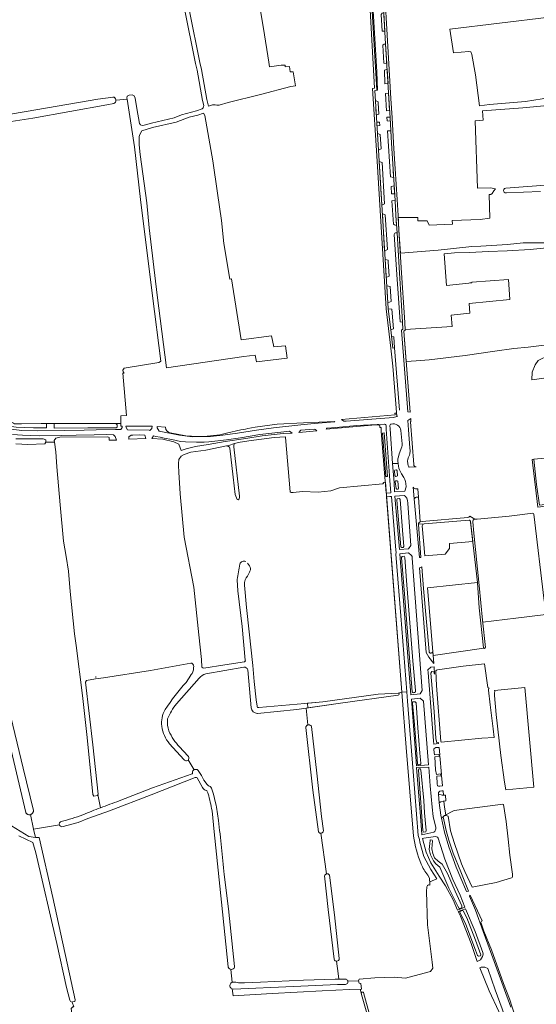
# Model space of a CAD drawing. Header units: metres. Extents: x 209813 to 223847, y 571801 to 587119.
# Tile 441 of 656: x 212863 to 213210, y 582466 to 583129. Entities that reach past the tile are written whole.
import ezdxf

# ---------------------------------------------------------------- set-up
doc = ezdxf.new("R2010")
doc.units = ezdxf.units.M
for name, color, linetype, lineweight in [('B-RO-GK-BESCHOEIING-G', 8, 'GK-BESCHOEIING', 0), ('B-RO-GR-BEPLANTING_CULTUUR_BOSPLANTSOEN-GV', 8, 'Continuous', 0), ('B-RO-GR-BEPLANTING_CULTUUR_HEESTERS-GV', 8, 'Continuous', 0), ('B-RO-GR-BOUWLAND-GV', 8, 'Continuous', 0), ('B-RO-GR-GRAS-GV', 8, 'Continuous', 0), ('B-RO-GR-GROENVOORZIENING-GV', 8, 'Continuous', 0), ('B-RO-OG-TERREIN_CULTUURSCHEIDING-GV', 8, 'Continuous', 0), ('B-RO-OG-WATER_GREPPEL-GV', 8, 'Continuous', 0), ('B-RO-OG-WEG-GV', 8, 'Continuous', 0), ('B-RO-VH-VERHARDING_OPEN-GV', 8, 'Continuous', 0), ('B-RO-VH-VERHARDING_PUIN-GV', 8, 'Continuous', 0), ('B-RO-VH-VERHARDING_TEGEL-GV', 8, 'Continuous', 0)]:
    doc.layers.add(name, color=color, linetype=linetype, lineweight=lineweight)
doc.linetypes.add('GK-BESCHOEIING', pattern='A,30,-5,[1,NLCS.shx,S=1,R=0,X=0,Y=0],-5', length=40)

msp = doc.modelspace()

# ---------------------------------------------------------------- linework, layer by layer
at = {"layer": 'B-RO-GK-BESCHOEIING-G', "flags": 128}
for points in [[(212880.82, 582855.056), (212880.798, 582856.374)], [(212885.93, 582855.082), (212885.928, 582856.344)], [(212914.013, 582686.3), (212913.942, 582687.105)]]:
    msp.add_lwpolyline(points, dxfattribs=at)
at = {"layer": 'B-RO-GR-BEPLANTING_CULTUUR_BOSPLANTSOEN-GV', "flags": 128}
msp.add_lwpolyline([(213109.647, 582808.008), (213119.874, 582676.538), (213123.269, 582676.797), (213119.384, 582727.792), (213115.992, 582769.441), (213116.08, 582770.534), (213115.996, 582772.198), (213112.996, 582808.179), (213111.818, 582808.179)], close=True, dxfattribs=at)
for points in [[(213119.874, 582676.538), (213122.852, 582639.158), (213127.831, 582579.552)], [(213138.64, 582550.41), (213138.574, 582549.944), (213138.709, 582548.704), (213143.589, 582550.868), (213139.42, 582557.004), (213134.673, 582565.879), (213132.089, 582575.525), (213131.767, 582577.318), (213131.044, 582580.043), (213127.609, 582623.006), (213123.75, 582670.483), (213123.269, 582676.797)]]:
    msp.add_lwpolyline(points, dxfattribs=at)
at = {"layer": 'B-RO-GR-BEPLANTING_CULTUUR_BOSPLANTSOEN-GV'}
for points in [[(213127.831, 582579.552, 0.0558556), (213132.93, 582560.725)], [(213138.387, 582551.69, -0.1372264), (213138.64, 582550.41)]]:
    msp.add_lwpolyline(points, format="xyb", dxfattribs=at)
at = {"layer": 'B-RO-GR-BEPLANTING_CULTUUR_HEESTERS-GV', "flags": 128}
for points in [[(213107.834, 583133.875), (213106.76, 583133.69), (213106.007, 583132.782), (213106.689, 583121.54), (213108.558, 583121.695)], [(213107.939, 583100.023), (213109.861, 583099.711), (213109.067, 583113.127), (213108.057, 583112.746), (213107.229, 583112.262)], [(213108.215, 583095.256), (213108.512, 583086.156), (213110.654, 583086.295), (213110.084, 583095.936)], [(213108.888, 583079.533), (213109.576, 583068.066), (213111.757, 583068.119), (213111.039, 583079.767)], [(213104.106, 583073.347), (213104.067, 583073.996), (213102.205, 583074.813), (213102.786, 583065.217), (213104.569, 583065.656)], [(213103.085, 583060.294), (213103.231, 583057.884), (213105.048, 583057.999), (213104.896, 583060.408)], [(213112.041, 583063.763), (213109.847, 583063.621), (213109.987, 583061.335), (213112.2, 583060.923)], [(213105.429, 583051.95), (213103.552, 583052.589), (213104.226, 583041.467), (213106.03, 583042.418)], [(213114.402, 583023.037), (213114.038, 583028.728), (213113.395, 583039.273), (213112.988, 583046.221), (213112.535, 583054.581), (213110.407, 583054.467), (213112.304, 583023.456)], [(213106.618, 583033.09), (213104.691, 583033.846), (213106.487, 583004.517), (213108.263, 583005.416)], [(213113.007, 583011.96), (213115.111, 583012.168), (213114.761, 583017.488), (213112.701, 583016.968)], [(213113.294, 583007.431), (213114.291, 582991.7), (213114.958, 582991.173), (213115.642, 582990.88), (213116.445, 582990.723), (213115.997, 582997.488), (213115.404, 583007.676)], [(213106.851, 582998.577), (213108.395, 582973.373), (213110.292, 582974.596), (213108.703, 582998.021)], [(213116.575, 582957.823), (213118.934, 582925.967), (213120.471, 582925.544), (213119.739, 582936.965), (213118.15, 582962.438), (213116.751, 582985.908), (213116.267, 582985.908), (213115.701, 582985.785), (213115.25, 582985.502), (213114.746, 582984.717)], [(213110.862, 582966.192), (213110.78, 582967.395), (213108.74, 582967.736), (213109.483, 582955.613), (213111.517, 582956.541)], [(213112.768, 582939.647), (213112.013, 582949.766), (213109.824, 582950.046), (213110.525, 582938.562)], [(213113.162, 582934.326), (213110.771, 582934.694), (213112.479, 582920.412), (213114.254, 582921.22)], [(213114.548, 582915.794), (213112.959, 582916.258), (213113.913, 582908.184), (213115.127, 582908.287)]]:
    msp.add_lwpolyline(points, close=True, dxfattribs=at)
at = {"layer": 'B-RO-GR-BOUWLAND-GV', "flags": 128}
msp.add_lwpolyline([(213182.154, 582645.866), (213181.538, 582651.858), (213179.469, 582667.885), (213178.211, 582677.72), (213178.222, 582678.105), (213178.258, 582678.295), (213178.314, 582678.48), (213178.388, 582678.658), (213178.481, 582678.827), (213178.717, 582679.131), (213177.941, 582679.637), (213175.607, 582695.637), (213161.285, 582694.016), (213143.879, 582691.602), (213143.191, 582691.39), (213142.85, 582690.926), (213142.783, 582690.529), (213143.412, 582681.004), (213146.173, 582643.173), (213146.504, 582642.843), (213173.756, 582645.422)], close=True, dxfattribs=at)
at = {"layer": 'B-RO-GR-GRAS-GV', "flags": 128}
for points in [[(212977.03, 583135.142), (212983.981, 583100.471), (212985.038, 583095.852), (212988.767, 583075.532), (212989.783, 583071.207), (212992.53, 583072.039), (212994.184, 583072.107), (212995.402, 583071.803), (212996.996, 583071.852), (213003.113, 583073.596), (213024.905, 583078.878), (213045.224, 583084.261), (213048.355, 583084.822), (213046.701, 583094.314), (213044.716, 583094.149), (213044.423, 583097.8), (213041.381, 583097.641), (213041.355, 583098.677), (213038.615, 583098.741), (213030.859, 583097.588), (213030.436, 583100.843), (213026.865, 583123.331), (213023.9, 583140.788)], [(212935.003, 583075.864), (212934.896, 583076.561), (212935.082, 583077.902), (212936.366, 583078.563), (212938.427, 583078.81), (212939.813, 583078.022), (212940.459, 583076.394), (212941.477, 583069.585), (212943.359, 583059.339), (212944.036, 583058.596), (212945.219, 583058.137), (212946.594, 583058.272), (212951.468, 583059.548), (212966.665, 583063.297), (212971.651, 583065.255), (212981.776, 583067.962), (212985.534, 583069.366), (212986.16, 583069.899), (212986.53, 583070.719), (212986.612, 583071.585), (212985.829, 583074.918), (212982.099, 583095.246), (212981.048, 583099.841), (212973.448, 583137.747)], [(212818.784, 583059.398), (212820.556, 583059.658), (212867.123, 583067.464), (212915.277, 583075.798), (212925.54, 583077.222)], [(212926.062, 583072.906), (212921.288, 583071.928), (212871.546, 583063.065), (212821.608, 583055.3), (212830.71, 583004.076), (212839.177, 582961.467), (212839.886, 582959.339), (212846.41, 582923.629), (212852.829, 582889.353), (212857.126, 582870.977), (212857.161, 582870.434), (212855.275, 582870.141)], [(212930.871, 582862.481), (212934.517, 582862.775), (212932.209, 582891.387), (212933.061, 582891.387), (212932.353, 582892.19), (212932.162, 582893.288), (212932.991, 582894.579), (212956.418, 582898.433), (212957.591, 582899.137), (212957.751, 582899.372), (212952.159, 582943.424), (212944.113, 583008.186), (212939.934, 583043.739), (212935.003, 583075.864), (212927.542, 583075.039)], [(213189.919, 583015.902), (213216.401, 583017.792), (213238.46, 583019.733), (213239.1, 583020.373), (213239.194, 583021.304), (213236.741, 583033.135), (213235.604, 583035.372), (213234.693, 583037.616), (213233.183, 583047.959), (213232.745, 583053.258), (213230.153, 583064.099), (213229.073, 583072.05), (213228.595, 583073.006), (213228.398, 583073.165), (213226.063, 583073.461), (213222.568, 583072.454), (213218.074, 583071.557), (213201.403, 583070.041), (213174.275, 583067.893), (213174.623, 583061.775), (213169.252, 583061.196), (213170.916, 583015.899), (213179.356, 583016.015)], [(213179.356, 583016.015), (213180.811, 583015.949), (213182.928, 583015.42), (213181.935, 583014.163), (213180.679, 583012.245), (213179.868, 583011.713), (213178.761, 583011.634), (213179.306, 582995.576), (213172.617, 582994.776), (213153.956, 582994.204), (213154.037, 582991.533), (213138.477, 582991.056), (213136.92, 582993.816), (213130.68, 582993.816), (213130.68, 582996.151), (213117.488, 582996.151), (213118.039, 582987.844), (213118.97, 582972.221), (213144.354, 582974.102), (213167.129, 582976.665), (213173.238, 582976.854), (213191.01, 582977.955), (213201.729, 582979.036), (213208.028, 582978.978), (213224.854, 582979.109)], [(213213.35, 583013.576), (213190.429, 583012.767)], [(213217.489, 582975.704), (213206.27, 582974.51), (213190.813, 582973.729), (213178.165, 582973.253), (213165.752, 582972.56), (213155.341, 582972.243), (213148.5, 582971.736), (213149.934, 582950.393), (213165.174, 582951.822), (213165.651, 582952.06), (213167.104, 582952.133), (213167.074, 582952.592), (213191.748, 582954.277), (213192.647, 582940.959), (213165.336, 582938.301), (213165.766, 582931.798), (213153.268, 582930.263), (213153.761, 582922.807), (213122.207, 582920.719), (213122.228, 582920.356), (213121.332, 582919.584), (213122.923, 582899.145), (213129.6, 582899.587), (213138.262, 582900.185), (213162.592, 582903.233), (213182.617, 582906.191), (213195.426, 582907.82), (213205.067, 582908.806), (213219.429, 582910.683)], [(213319.649, 582815.992), (213308.704, 582872.923), (213299.682, 582917.861), (213299.686, 582918.312), (213299.422, 582920.734), (213299.522, 582921.462), (213299.786, 582921.991), (213300.282, 582922.322), (213300.972, 582922.544), (213300.665, 582923.858), (213256.509, 582912.969), (213235.095, 582908.108), (213228.936, 582906.83), (213229.473, 582904.417), (213216.521, 582902.064), (213214.338, 582901.204), (213211.674, 582899.783), (213209.708, 582896.865), (213207.723, 582891.944), (213207.497, 582886.706), (213230.478, 582890.05), (213237.621, 582836.022), (213213.809, 582833.799), (213208.872, 582833.303)], [(212856.672, 582858.567), (212858.437, 582857.598), (212859.272, 582857.285), (212863.974, 582857.137), (212877.11, 582857.327), (212885.927, 582857.435), (212899.692, 582857.468), (212909.875, 582857.384), (212919.87, 582857.35), (212927.488, 582857.389), (212930.871, 582857.389), (212930.871, 582862.481)], [(212915.343, 582607.623), (212914.991, 582606.793), (212912.556, 582606.454), (212912.032, 582607.471), (212908.215, 582645.936), (212905.07, 582674.149), (212900.736, 582707.887), (212899.488, 582715.871), (212896.573, 582744.241), (212895.464, 582757.933), (212894.028, 582767.819), (212892.079, 582778.121), (212889.992, 582802.679), (212887.679, 582828.201), (212886.992, 582838.424), (212886.095, 582844.732), (212880.323, 582844.732), (212879.513, 582843.71), (212868.06, 582843.158), (212860.097, 582843.735)], [(213208.236, 582797.113), (213192.303, 582795.066), (213170.678, 582793.047), (213169.181, 582793.005), (213169, 582793.051)], [(213196.685, 582726.324), (213216.991, 582728.878), (213216.847, 582729.946), (213216.981, 582730.241), (213217.077, 582730.406), (213217.317, 582730.703), (213217.613, 582730.946), (213217.951, 582731.124), (213218.318, 582731.23), (213217.684, 582736.953), (213217.51, 582736.936), (213217.162, 582736.953), (213216.824, 582737.039), (213216.51, 582737.191), (213216.232, 582737.402), (213216.111, 582737.528), (213215.908, 582737.812), (213215.799, 582738.028), (213208.805, 582796.444)], [(213133.721, 582788.466), (213135.401, 582768.337)], [(213165.196, 582792.265), (213135.002, 582789.844)], [(213135.401, 582768.337), (213149.068, 582769.314), (213151.976, 582773.117), (213152.038, 582776.509), (213167.739, 582778.012), (213166.177, 582791.576)], [(213167.833, 582791.141), (213168.338, 582783.47), (213172.042, 582748.31), (213174.25, 582725.042), (213174.399, 582723.624), (213196.685, 582726.324)], [(213175.053, 582706.349), (213171.99, 582733.311), (213170.883, 582750.092), (213170.853, 582750.358), (213137.207, 582746.69), (213141.008, 582701.144), (213175.217, 582706.084)], [(212844.146, 582711.213), (212865.073, 582625.389), (212871.989, 582596.695), (212871.971, 582596.414), (212871.924, 582596.137), (212871.851, 582595.866), (212871.75, 582595.603), (212871.624, 582595.352), (212871.473, 582595.115), (212871.299, 582594.895), (212871.104, 582594.693), (212870.889, 582594.511), (212870.657, 582594.352), (212870.411, 582594.217), (212870.152, 582594.107), (212869.884, 582594.024)], [(212978.541, 582695.957), (212977.843, 582695.936), (212950.674, 582691.011), (212919.108, 582686.194), (212913.714, 582685.412)], [(212974.747, 582683.094), (212977.915, 582687.935)], [(213013.537, 582693.315), (212988.007, 582688.905)], [(213018.547, 582665.913), (213016.392, 582691.583)], [(212913.714, 582685.412), (212907.558, 582684.27), (212907.096, 582683.222), (212911.829, 582641.104), (212915.422, 582607.81), (212915.343, 582607.623)], [(212983.621, 582685.861), (212968.278, 582668.641)], [(213127.831, 582579.552), (213122.852, 582639.158), (213119.874, 582676.538), (213117.677, 582675.804)], [(213208.741, 582612.571), (213202.857, 582679.62), (213182.375, 582677.674)], [(213182.429, 582675.989), (213182.409, 582675.909)], [(213117.51, 582674.555), (213078.693, 582669.059), (213055.561, 582665.765)], [(213182.388, 582674.457), (213182.417, 582674.286), (213183.55, 582661.37), (213186.715, 582633.812), (213189.031, 582615.968), (213190.011, 582610.66), (213208.741, 582612.571)], [(212960.693, 582664.718), (212960.7, 582664.729)], [(213065.539, 582581.533), (213065.353, 582581.523), (213065.167, 582581.533), (213064.803, 582581.609), (213064.628, 582581.674), (213064.461, 582581.756), (213064.156, 582581.969), (213064.021, 582582.097), (213063.756, 582582.406), (213060.04, 582610.398), (213055.329, 582652.645), (213055.425, 582653.073), (213055.487, 582653.26), (213055.568, 582653.44), (213055.78, 582653.772), (213056.054, 582654.055), (213056.211, 582654.175), (213056.379, 582654.278), (213056.742, 582654.432), (213055.561, 582665.765), (213049.341, 582664.816), (213022.785, 582662.089)], [(213056.742, 582654.432), (213056.933, 582654.482), (213057.128, 582654.512), (213057.522, 582654.513), (213057.717, 582654.484), (213058.094, 582654.368), (213058.272, 582654.283), (213058.598, 582654.062), (213058.874, 582653.78), (213059.106, 582653.458), (213062.633, 582621.827), (213065.849, 582592.668), (213067.207, 582583.112), (213067.082, 582582.719), (213067.007, 582582.548), (213066.916, 582582.385), (213066.688, 582582.092), (213066.404, 582581.85), (213066.246, 582581.752), (213065.904, 582581.607), (213065.723, 582581.56), (213065.539, 582581.533), (213069.286, 582554.116), (213069.647, 582554.17), (213069.829, 582554.169), (213070.189, 582554.113), (213070.363, 582554.058), (213070.531, 582553.985), (213070.84, 582553.792), (213071.104, 582553.54), (213071.336, 582553.24), (213074.643, 582526.523), (213077.798, 582497.109)], [(212857.098, 582586.483), (212868.885, 582579.231), (212873.247, 582578.649), (212872.015, 582584.13), (212869.884, 582594.024), (212869.609, 582593.968), (212869.329, 582593.94), (212869.048, 582593.94), (212868.768, 582593.969), (212868.493, 582594.025), (212868.225, 582594.109), (212867.966, 582594.219), (212867.72, 582594.354), (212867.489, 582594.514), (212867.275, 582594.696), (212867.08, 582594.898), (212866.906, 582595.119), (212866.756, 582595.356), (212855.165, 582645.119)], [(212973.217, 582631.168), (212963.549, 582641.75)], [(212970.287, 582639.626), (212975.974, 582633.588)], [(212980.126, 582624.255), (212976.117, 582630.877)], [(212982.641, 582623.91), (212982.766, 582623.756), (212985.096, 582620.29), (212986.765, 582617.293), (212988.84, 582614.343)], [(212981.066, 582619.032), (212980.918, 582618.952), (212973.524, 582615.996), (212951.154, 582607.371), (212923.043, 582596.493), (212908.466, 582591.319), (212902.036, 582588.642), (212891.12, 582585.825), (212890.675, 582585.925), (212890.502, 582585.982), (212890.177, 582586.147), (212890.029, 582586.253), (212889.891, 582586.372), (212889.655, 582586.65), (212889.478, 582586.968), (212889.414, 582587.139)], [(212929.663, 582603.259), (212952.093, 582612.145), (212978.731, 582621.464)], [(212985.669, 582612.258), (212982.244, 582618.728)], [(212988.623, 582610.124), (212988.587, 582610.179)], [(212989.828, 582613.439), (212989.883, 582613.407)], [(212991.803, 582611.934), (212991.862, 582611.787), (212993.124, 582607.859), (212994.549, 582601.926)], [(212917.084, 582598.631), (212915.343, 582607.623)], [(213003.103, 582491.284), (213003.056, 582491.51), (212998.633, 582535.044), (212993.602, 582582.362), (212992.17, 582596.665)], [(212872.015, 582584.13), (212889.414, 582587.139), (212889.338, 582587.495), (212889.334, 582587.859), (212889.402, 582588.217), (212889.538, 582588.555), (212889.631, 582588.712), (212889.861, 582588.995), (212890.142, 582589.226), (212890.541, 582589.466)], [(212904.339, 582414.287), (212904.015, 582415.141), (212905.042, 582416.252), (212907.935, 582417.509), (212908.026, 582417.715), (212904.383, 582435.061), (212900.034, 582451.336), (212898.079, 582458.786), (212897.353, 582463.522), (212898.368, 582464.61), (212899.073, 582464.648), (212898.094, 582467.828), (212896.987, 582468.18), (212896.353, 582469.066), (212894.241, 582477.52), (212887.61, 582507.278), (212873.462, 582568.394), (212871.643, 582575.311), (212862.096, 582579.682)], [(212873.247, 582578.649), (212873.509, 582578.614), (212875.697, 582578.522), (212885.086, 582538.278), (212900.087, 582469.389), (212899.795, 582468.17), (212898.174, 582467.844)], [(213000.428, 582553.722), (213003.204, 582530.647), (213007.336, 582491.782), (213007.303, 582491.374)], [(213074.319, 582496.693), (213070.412, 582530.015), (213067.937, 582552.815), (213068.156, 582553.253), (213068.254, 582553.407), (213068.493, 582553.682), (213068.783, 582553.903), (213068.943, 582553.991), (213069.286, 582554.116)], [(213090.841, 582481.981), (213091.175, 582483.123), (213101.736, 582484.02), (213114.747, 582484.562), (213122.376, 582483.975), (213135.049, 582487.179), (213139.243, 582488.341), (213140.938, 582490.66), (213140.489, 582494.547), (213137.28, 582519.851), (213136.48, 582542.278), (213136.9, 582545.478), (213137.281, 582546.211), (213137.949, 582546.784), (213138.78, 582546.618), (213138.709, 582548.704), (213138.574, 582549.944), (213138.64, 582550.41)], [(213138.387, 582551.69), (213137.369, 582553.289)], [(213004.794, 582489.8), (213005.756, 582481.171)], [(213077.052, 582487.038), (213075.961, 582495.24)], [(213010.087, 582480.751), (213014.054, 582480.633), (213024.847, 582481.194), (213053.863, 582482.543), (213075.093, 582483.2), (213077.489, 582483.207)], [(213077.052, 582487.038), (213077.489, 582483.207), (213081.88, 582483.208)], [(213005.682, 582476.658), (213005.126, 582476.975), (213004.73, 582477.293), (213004.458, 582477.786), (213004.2, 582478.404), (213004.148, 582478.96), (213004.28, 582479.542), (213004.518, 582480.071), (213004.915, 582480.6), (213005.756, 582481.171)], [(213082.09, 582479.716), (213076.555, 582479.524), (213046.931, 582478.207), (213006.495, 582476.584), (213005.682, 582476.658), (213006.394, 582471.913)], [(213006.394, 582471.913), (213032.641, 582473.607), (213066.243, 582475.353), (213084.764, 582476.2), (213092.812, 582476.493), (213092.307, 582480.364), (213091.186, 582480.464), (213090.841, 582481.981), (213083.634, 582481.817)], [(213149.603, 582398.485), (213148.818, 582398.747), (213148.362, 582400.114), (213148.272, 582410.525), (213148.353, 582410.695), (213142.922, 582410.946), (213113.894, 582401.969), (213113.637, 582401.932), (213113.381, 582401.974), (213113.149, 582402.09), (213112.962, 582402.27), (213112.871, 582402.417), (213112.812, 582402.58), (213093.334, 582471.38), (213091.934, 582476.491)]]:
    msp.add_lwpolyline(points, dxfattribs=at)
for points in [[(213219.1, 583131.126), (213152.358, 583122.964), (213154.762, 583107.069), (213165.144, 583108.004), (213166.437, 583107.603), (213167.099, 583105.788), (213169.459, 583092.204), (213172.162, 583071.289), (213179.079, 583072.186), (213203.282, 583074.252), (213214.536, 583076.084), (213224.587, 583078.95), (213227.118, 583080.129), (213227.706, 583080.717), (213227.9, 583081.21), (213227.853, 583083.94), (213226.742, 583091.197), (213221.016, 583120.6)], [(213005.264, 582954.76), (213004.216, 582954.588), (213000.188, 582978.717), (212998.524, 582994.217), (212995.827, 583012.555), (212992.813, 583034.301), (212987.405, 583064.749), (212986.508, 583066.385), (212982.658, 583065.088), (212976.738, 583063.654), (212968.057, 583060.422), (212952.196, 583056.638), (212944.84, 583054.599), (212943.5, 583051.958), (212943.159, 583050.726), (212943.038, 583044.982), (212943.801, 583038.446), (212948.27, 583006.05), (212949.813, 582989.199), (212955.136, 582943.795), (212961.633, 582894.97), (213013.546, 582902.493), (213021.151, 582903.356), (213022.155, 582898.825), (213042.817, 582901.305), (213041.736, 582909.752), (213033.675, 582909.101), (213032.288, 582916.417), (213011.757, 582913.781)], [(213319.649, 582815.992), (213282.688, 582811.173), (213256.428, 582807.866), (213212.639, 582802.442), (213210.588, 582816.399), (213208.872, 582833.303), (213207.623, 582833.178), (213211.496, 582801.06), (213238.897, 582804.581), (213251.85, 582805.985), (213288.309, 582810.483), (213318.91, 582814.168), (213319.729, 582814.494), (213319.772, 582815.35)], [(213148.744, 582593.421), (213149.798, 582593.467), (213151.061, 582592.987), (213152.814, 582583.156), (213155.411, 582574.461), (213160.151, 582560.935), (213162.361, 582555.767), (213167.416, 582545.075), (213183.382, 582548.259), (213193.883, 582551.378), (213194.304, 582551.58), (213194.579, 582552.18), (213194.503, 582553.928), (213192.682, 582566.663), (213191.569, 582577.398), (213190.132, 582589.441), (213188.495, 582600.76), (213188.061, 582601.133), (213155.269, 582596.721)]]:
    msp.add_lwpolyline(points, close=True, dxfattribs=at)
at = {"layer": 'B-RO-GR-GRAS-GV'}
for points in [[(213190.429, 583012.767, -1.0992231), (213189.919, 583015.902)], [(213208.805, 582796.444, 0.203924), (213208.236, 582797.113)], [(213135.002, 582789.844, 0.2387551), (213133.721, 582788.466)], [(213166.177, 582791.576, 0.4565692), (213165.196, 582792.265)], [(213169, 582793.051, 0.3319993), (213167.833, 582791.141)], [(212979.781, 582692.998, 0.3120954), (212978.541, 582695.957)], [(212977.915, 582687.935, -0.0360161), (212978.009, 582688.059)], [(212978.009, 582688.059, 0.184459), (212979.757, 582692.761)], [(212979.757, 582692.761, -0.0572227), (212979.781, 582692.998)], [(212988.007, 582688.905, 0.1626268), (212983.621, 582685.861)], [(213016.392, 582691.583, 0.352365), (213013.537, 582693.315)], [(212960.7, 582664.729, -0.0443478), (212974.747, 582683.094)], [(213182.409, 582675.909, 0.1301985), (213182.388, 582674.457)], [(213182.375, 582677.674, -0.1151867), (213182.429, 582675.989)], [(212968.278, 582668.641, 0.0805243), (212962.273, 582658.464)], [(212958.421, 582653.492, -0.1782463), (212960.693, 582664.718)], [(213022.566, 582662.089, -0.3441474), (213018.547, 582665.913)], [(213022.785, 582662.089, -0.0456707), (213022.566, 582662.089)], [(212962.273, 582658.464, 0.1199184), (212963.14, 582650.329)], [(212963.549, 582641.75, -0.1492974), (212958.421, 582653.492)], [(212963.14, 582650.329, 0.0852317), (212970.287, 582639.626)], [(212978.731, 582621.464, 0.2899401), (212979.126, 582622.121)], [(212982.244, 582618.728, 0.2699358), (212981.066, 582619.032)], [(212988.433, 582610.221, -0.2374438), (212985.669, 582612.258)], [(212988.587, 582610.179, 0.2199941), (212988.532, 582610.209)], [(212989.554, 582608.112, 0.057685), (212988.623, 582610.124)], [(212988.84, 582614.343, 0.1596333), (212989.828, 582613.439)], [(212989.883, 582613.407, -0.2347431), (212991.803, 582611.934)], [(212917.084, 582598.631, -0.0064002), (212929.663, 582603.259)], [(212992.17, 582596.665, 0.0183646), (212989.554, 582608.112)], [(212994.549, 582601.926, -0.0350724), (212996.493, 582590.061)], [(212905.302, 582593.961, -0.0060068), (212917.084, 582598.631)], [(212890.541, 582589.466, 0.0365692), (212905.302, 582593.961)], [(212996.493, 582590.061, -0.0061392), (213000.428, 582553.722)], [(213137.369, 582553.289, -0.050992), (213132.93, 582560.725)], [(213074.351, 582496.531, -0.0356479), (213074.319, 582496.693)], [(213005.756, 582481.171, -0.0620311), (213006.316, 582481.288)], [(213006.484, 582481.289, -0.0399463), (213010.087, 582480.751)]]:
    msp.add_lwpolyline(points, format="xyb", dxfattribs=at)
for centre, radius, start, end in [((212925.314, 583075.005), 2.228, 289.610424, 86.90708), ((212974.782, 582632.165), 1.856, 212.51716, 52.529612), ((212981.162, 582622.471), 2.063, 44.227299, 189.076072), ((213076.045, 582496.994), 1.756, 195.29406, 0.963411), ((213005.19, 582491.956), 2.192, 197.861087, 343.774677), ((213081.922, 582481.457), 1.749, 275.503402, 104.095814)]:
    msp.add_arc(centre, radius, start, end, dxfattribs=at)
at = {"layer": 'B-RO-GR-GROENVOORZIENING-GV', "flags": 128}
for points in [[(213107.994, 582851.013), (213106.996, 582850.937), (213109.223, 582821.749), (213110.22, 582821.825)], [(213141.551, 582638.304), (213141.579, 582637.637), (213142.062, 582634.224), (213144.787, 582634.57), (213144.838, 582634.171), (213145.456, 582634.249), (213144.992, 582639.287), (213142.947, 582639.179)], [(213145.513, 582633.628), (213144.967, 582633.559), (213144.994, 582633.35), (213142.287, 582633.006), (213142.528, 582624.272), (213143.211, 582621.032), (213145.992, 582621.385), (213146.043, 582620.986), (213146.67, 582621.065)]]:
    msp.add_lwpolyline(points, close=True, dxfattribs=at)
at = {"layer": 'B-RO-OG-TERREIN_CULTUURSCHEIDING-GV', "flags": 128}
for points in [[(213117.677, 582675.804), (213119.874, 582676.538), (213108.876, 582817.915), (213107.465, 582817.777), (213107.55, 582817.143), (213107.216, 582816.773), (213077.988, 582814.072), (213072.077, 582812.142), (213063.61, 582811.187), (213053.151, 582811.647), (213046.785, 582810.899), (213045.345, 582810.866), (213044.691, 582811.431), (213041.723, 582848.082), (213041.593, 582848.499), (213033.923, 582847.902), (213017.046, 582845.651), (213009.787, 582844.582), (213007.441, 582843.928), (213007.284, 582843.84)], [(213001.875, 582842.352), (212988.075, 582839.378), (212977.96, 582838.084), (212973.471, 582836.639), (212971.417, 582835.451), (212969.889, 582833.195), (212969.51, 582830.544), (212969.641, 582827.466), (212969.892, 582826.147), (212969.91, 582824.65), (212970.664, 582809.988), (212973.501, 582780.969), (212979.866, 582747.095), (212983.18, 582715.007), (212985.125, 582698.526), (212985.361, 582693.262)], [(213006.841, 582841.726), (213010.729, 582808.448), (213010.59, 582807.46), (213010.16, 582806.137), (213009.929, 582805.972), (213009.201, 582806.303), (213007.812, 582809.511), (213006.489, 582821.186), (213004.268, 582840.744)], [(213132.28, 582791.281), (213131.08, 582807.877), (213130.134, 582807.9)], [(213128.316, 582806.782), (213131.754, 582767.083), (213132.807, 582767.183), (213131.14, 582789.574)], [(213131.14, 582789.574), (213131.101, 582790.092)], [(213010.975, 582762.619), (213010.991, 582762.684)], [(213016.152, 582763.461), (213017.439, 582761.625)], [(213017.734, 582757.955), (213017.328, 582757.183)], [(213014.575, 582697.818), (213014.53, 582698.043), (213012.434, 582720.808), (213009.469, 582744.641), (213008.994, 582752.077), (213009.006, 582752.32)], [(213014.133, 582748.595), (213015.385, 582733.577), (213017.224, 582717.139), (213019.714, 582694.418), (213020.618, 582683.727), (213021.952, 582671.404), (213022.569, 582667.092), (213022.575, 582666.832)], [(212986.664, 582692.667), (213000.722, 582694.967), (213014.089, 582696.905)], [(213023.477, 582666.085), (213023.684, 582666.124), (213044.322, 582667.99), (213054.61, 582668.862), (213066.826, 582669.932), (213104.081, 582675.228), (213117.571, 582675.818)]]:
    msp.add_lwpolyline(points, dxfattribs=at)
at = {"layer": 'B-RO-OG-TERREIN_CULTUURSCHEIDING-GV'}
for points in [[(213004.268, 582840.744, 0.2991822), (213001.875, 582842.352)], [(213007.284, 582843.84, 0.1655096), (213006.841, 582841.726)], [(213130.134, 582807.9, 0.2301552), (213128.316, 582806.782)], [(213131.101, 582790.092, -0.2643787), (213132.28, 582791.281)], [(213009.006, 582752.32, -0.015485), (213010.975, 582762.619)], [(213010.991, 582762.684, -0.4539974), (213014.907, 582764.517)], [(213017.439, 582761.625, -0.2443252), (213017.734, 582757.955)], [(213017.328, 582757.183, -0.0114882), (213014.517, 582752.213)], [(213014.517, 582752.213, 0.124385), (213014.133, 582748.595)], [(213014.089, 582696.905, 0.4157436), (213014.575, 582697.818)], [(212985.361, 582693.262, 0.291323), (212986.664, 582692.667)], [(213022.575, 582666.832, 0.5293521), (213023.477, 582666.085)]]:
    msp.add_lwpolyline(points, format="xyb", dxfattribs=at)
at = {"layer": 'B-RO-OG-WATER_GREPPEL-GV', "flags": 128}
for points in [[(213007.284, 582843.84), (213003.564, 582842.697), (213001.875, 582842.352)], [(213004.268, 582840.744), (213006.489, 582821.186), (213007.812, 582809.511), (213009.201, 582806.303), (213009.929, 582805.972), (213010.16, 582806.137)], [(213010.16, 582806.137), (213010.59, 582807.46), (213010.729, 582808.448), (213006.841, 582841.726)], [(213164.374, 582794.09), (213133.755, 582791.424), (213132.28, 582791.281)], [(213169, 582793.051), (213165.634, 582795.02)], [(213131.101, 582790.092), (213131.14, 582789.574), (213135.002, 582789.844), (213165.196, 582792.265)], [(213166.177, 582791.576), (213166.29, 582790.871), (213170.853, 582750.358)], [(213176.185, 582706.556), (213174.25, 582725.042), (213172.042, 582748.31), (213168.338, 582783.47), (213167.833, 582791.141)], [(213170.853, 582750.358), (213170.883, 582750.092), (213171.99, 582733.311), (213175.053, 582706.349)], [(213117.571, 582675.818), (213104.081, 582675.228), (213066.826, 582669.932), (213056.442, 582669.022), (213056.725, 582665.93), (213078.693, 582669.059)], [(213078.693, 582669.059), (213117.51, 582674.555)], [(213113.504, 582403.702), (213094.148, 582474.221), (213093.946, 582474.422), (213093.787, 582474.488), (213093.53, 582474.515), (213093.282, 582474.492), (213093.046, 582474.384), (213092.846, 582474.212), (213092.712, 582473.94), (213092.688, 582473.739), (213093.334, 582471.38), (213112.812, 582402.58)]]:
    msp.add_lwpolyline(points, dxfattribs=at)
at = {"layer": 'B-RO-OG-WATER_GREPPEL-GV'}
for points in [[(213165.634, 582795.02, -0.3517311), (213164.374, 582794.09)], [(213175.053, 582706.349, 0.9226515), (213176.169, 582706.572)], [(213117.51, 582674.555, 0.922082), (213117.677, 582675.804)]]:
    msp.add_lwpolyline(points, format="xyb", dxfattribs=at)
at = {"layer": 'B-RO-OG-WEG-GV', "flags": 128}
for points in [[(212885.928, 582856.344), (212885.927, 582857.435), (212880.783, 582857.261), (212880.831, 582854.419), (212872.056, 582854.596), (212860.264, 582854.99), (212855.526, 582855.711), (212855.114, 582856.038), (212854.801, 582856.35), (212854.801, 582856.984), (212854.858, 582857.472), (212855.292, 582858.273), (212855.638, 582858.474), (212856.323, 582858.743), (212847.709, 582861.826)], [(213125.998, 582859.132), (213125.91, 582860.776), (213124.06, 582859.334), (213124.541, 582853.12), (213125.378, 582841.077), (213125.468, 582839.071), (213125.367, 582837.067), (213125.078, 582835.984), (213124.31, 582834.204), (213124.005, 582833.265), (213123.811, 582832.213), (213123.964, 582830.207), (213124.268, 582829.193), (213124.73, 582828.293), (213124.993, 582827.889), (213129.623, 582828.224)], [(212857.03, 582853.516), (212864.153, 582852.759), (212874.826, 582852.42), (212892.667, 582852.669), (212906.203, 582852.903), (212914.07, 582853.171), (212927.173, 582853.41), (212930.749, 582853.328), (212931.584, 582854.641), (212931.645, 582855.604), (212930.871, 582855.59), (212930.871, 582857.389), (212927.488, 582857.389), (212928.241, 582856.605), (212928.323, 582855.782), (212928.323, 582855.519), (212928.246, 582854.986), (212927.596, 582854.586), (212908.519, 582854.381), (212885.931, 582854.368), (212885.928, 582856.344)], [(213112.83, 582857.037), (213112.369, 582856.897), (213112.03, 582856.536), (213111.901, 582855.997), (213112.076, 582853.767), (213113.769, 582830.551)], [(213127.983, 582829.686), (213125.895, 582858.52)], [(212859.98, 582847.04), (212864.426, 582847.058), (212878.597, 582847.004), (212880.27, 582846.511), (212880.323, 582844.732), (212886.095, 582844.732), (212885.975, 582846.04), (212887.023, 582847.489), (212889.735, 582848.167), (212922.037, 582848.503), (212922.97, 582847.869), (212922.903, 582846.141), (212927.92, 582846.278), (212927.061, 582848.639), (212925.899, 582849.768), (212920.792, 582850.067), (212912.845, 582849.824), (212900.676, 582849.584), (212890.501, 582849.266), (212875.807, 582849.129), (212864.644, 582849.451), (212857.902, 582850.067)], [(213113.769, 582830.551), (213117.412, 582830.551), (213117.294, 582832.062), (213117.355, 582833.548), (213117.615, 582835.03), (213118.157, 582836.87), (213119.99, 582841.638), (213120.152, 582842.615), (213120.21, 582843.633), (213119.384, 582852.631)], [(213113.769, 582830.551), (213114.714, 582817.581), (213115.09, 582811.398), (213121.91, 582811.736), (213122.888, 582814.781), (213122.624, 582817.07), (213122.35, 582818.395), (213121.934, 582819.663), (213121.342, 582820.936), (213119.804, 582823.616), (213119.053, 582824.802), (213118.333, 582826.152), (213117.946, 582827.255), (213117.627, 582828.646), (213117.412, 582830.551)], [(213133.342, 582760.861), (213131.959, 582760.275), (213136.28, 582703.23), (213138.175, 582700.142), (213141.45, 582695.849), (213140.764, 582704.072)], [(213138.275, 582703.864), (213134.566, 582746.402), (213133.342, 582760.861)], [(213147.739, 582592.512), (213148.744, 582593.421), (213149.681, 582593.915), (213148.739, 582598.951), (213148.341, 582603.147), (213147.865, 582603.123), (213146.135, 582602.679), (213145.205, 582601.962), (213146.239, 582593.581), (213146.683, 582591.557)], [(213174.15, 582522.568), (213165.93, 582539.847), (213165.416, 582539.178), (213169.511, 582529.776), (213174.626, 582515.287), (213177.893, 582506.77), (213193.326, 582464.335)], [(213196.35, 582458.019), (213192.368, 582469.924), (213188.414, 582480.394), (213180.318, 582502.981), (213175.219, 582515.456), (213173.311, 582520.815)]]:
    msp.add_lwpolyline(points, dxfattribs=at)
for points in [[(213116.308, 582864.378), (213115.311, 582864.296), (213115.403, 582863.129), (213079.377, 582860.166), (213080.942, 582858.95), (213082.563, 582859.054), (213114.352, 582861.457), (213116.486, 582862.107)], [(212934.141, 582855.609), (212934.382, 582854.631), (212935.353, 582853.224), (212949.867, 582852.849), (212950.373, 582852.797), (212951.673, 582854.087), (212951.798, 582855.646)], [(213074.658, 582858.546), (213074.832, 582858.806), (213064.312, 582858.331), (213053.698, 582857.925), (213036.012, 582856.926), (213021.291, 582854.891), (213016.177, 582853.978), (213014.641, 582853.48), (213011.621, 582853.049), (213001.977, 582850.878), (212997.35, 582849.848), (212988.907, 582848.858), (212982.232, 582848.67), (212974.484, 582849.154), (212963.98, 582851.023), (212962.831, 582851.519), (212962.014, 582852.132), (212961.067, 582853.379), (212960.844, 582854.844), (212955.344, 582855.347), (212955.344, 582854.431), (212956.563, 582852.159), (212970.373, 582849.473), (212979.049, 582848.478), (212991.126, 582848.693), (212999.514, 582849.608), (213009.305, 582850.921), (213022.117, 582852.932), (213033.551, 582854.433), (213052.062, 582856.542), (213061.033, 582857.339)], [(213050.705, 582851.45), (213062.747, 582852.454), (213062.37, 582852.82), (213061.57, 582853.357), (213060.909, 582853.63), (213051.975, 582852.896)], [(213109.455, 582810.472), (213112.613, 582810.703), (213111.895, 582818.908), (213109.509, 582853.683), (213109.321, 582856.089), (213109.181, 582856.518), (213108.943, 582856.747), (213108.607, 582856.94), (213108.235, 582856.97), (213103.404, 582856.804), (213089.632, 582856.017), (213075.612, 582854.708), (213069.469, 582854.259), (213069.291, 582854.087), (213068.944, 582853.503), (213099.786, 582856.261), (213103.719, 582856.466), (213104.575, 582856.385), (213105.049, 582855.976), (213105.158, 582854.654), (213105.947, 582854.687), (213106.15, 582852.173), (213108.512, 582821.208)], [(212946.897, 582849.55), (212943.099, 582849.696), (212938.817, 582849.611), (212937.749, 582849.625), (212936.194, 582848.401), (212936.194, 582846.78), (212947.534, 582847.336)], [(212951.723, 582847.415), (212959.048, 582846.933), (212966.373, 582845.159), (212969.825, 582843.54), (212971.48, 582839.236), (212974.805, 582840.372), (212981.014, 582841.896), (212989.608, 582843.195), (213001.127, 582845.223), (213014.844, 582847.401), (213025.83, 582849.136), (213040.165, 582850.567), (213046.054, 582850.943), (213044.376, 582852.281), (213038.561, 582851.565), (213024.431, 582849.995), (213011.381, 582847.682), (213001.991, 582846.345), (212990.112, 582845.047), (212986.942, 582844.857), (212981.786, 582844.741), (212974.342, 582844.967), (212971.007, 582845.391), (212965.154, 582846.728), (212959.948, 582847.596), (212957.316, 582848.293), (212954.286, 582848.646), (212952.767, 582849.056)], [(213115.606, 582821.803), (213115.294, 582822.286), (213115.11, 582825.64), (213115.314, 582826.063), (213116.481, 582826.154), (213116.854, 582825.64), (213117.136, 582822.266), (213116.622, 582821.833)], [(213116.573, 582813.24), (213116.093, 582813.629), (213115.545, 582818.178), (213115.715, 582818.779), (213116.808, 582818.896), (213117.28, 582818.485), (213117.791, 582813.721), (213117.414, 582813.292)], [(213118.309, 582772.571), (213124.401, 582773.032), (213126.008, 582775.325), (213123.931, 582803.758), (213123.735, 582805.569), (213123.291, 582807.225), (213122.119, 582808.579), (213121.633, 582808.827), (213115.357, 582808.482)], [(213119.256, 582774.305), (213118.04, 582789.866), (213116.554, 582806.079), (213116.878, 582806.721), (213118.323, 582806.845), (213118.734, 582806.254), (213120.451, 582785.497), (213121.309, 582774.464), (213120.819, 582773.935), (213119.87, 582773.896)], [(213118.518, 582769.555), (213126.116, 582674.619), (213132.344, 582675.264), (213133.748, 582677.698), (213126.99, 582766.669), (213126.882, 582767.867), (213126.564, 582768.488), (213124.484, 582770.333)], [(213121.492, 582767.959), (213121.954, 582767.206), (213123.139, 582751.584), (213127.449, 582697.666), (213129.111, 582677.555), (213129.093, 582676.664), (213128.543, 582676.179), (213127.951, 582676.12), (213127.461, 582676.239), (213126.965, 582676.751), (213121.957, 582739.672), (213119.742, 582767.276), (213120.227, 582767.897)], [(213142.063, 582688.501), (213141.643, 582693.529), (213139.501, 582693.301), (213137.536, 582691.414), (213137.712, 582689.755), (213141.337, 582643.755), (213141.415, 582641.507), (213144.754, 582641.866), (213144.696, 582642.496), (213143.547, 582642.429), (213142.757, 582645.204), (213141.625, 582663.397), (213139.552, 582689.212), (213140.118, 582690.305), (213141.417, 582690.262)], [(213129.802, 582626.819), (213137.947, 582627.515), (213134.441, 582670.448), (213132.408, 582672.524), (213126.36, 582671.844)], [(213130.622, 582628.057), (213130.519, 582628.516), (213129.939, 582637.59), (213128.529, 582654.736), (213127.246, 582669.109), (213127.437, 582669.874), (213128.932, 582669.975), (213129.606, 582669.311), (213130.821, 582652.553), (213132.171, 582635.398), (213132.648, 582628.772), (213132.648, 582628.324), (213132.291, 582627.669), (213131.159, 582627.636)], [(213142.809, 582585.257), (213141.113, 582592.842), (213140.37, 582599.008), (213138.935, 582613.483), (213138.047, 582625.949), (213129.947, 582625.762), (213132.302, 582595.74), (213133.447, 582580.819), (213133.535, 582580.481), (213141.542, 582582.106), (213142.07, 582582.599), (213142.859, 582584.455)], [(213135.207, 582595.228), (213136.423, 582583.292), (213136.092, 582582.401), (213134.488, 582582.297), (213134.161, 582583.092), (213131.114, 582624.183), (213131.478, 582624.795), (213131.846, 582624.823), (213132.227, 582624.812), (213132.517, 582624.569), (213132.832, 582624.248), (213134.761, 582603.62)], [(213147.38, 582613.357), (213146.727, 582620.444), (213146.172, 582620.374), (213146.199, 582620.164), (213143.422, 582619.812), (213143.714, 582614.727), (213143.899, 582613.486), (213144.721, 582613.267), (213145.44, 582613.161)], [(213144.651, 582607.855), (213144.787, 582607.7), (213147.145, 582607.209), (213147.959, 582607.182), (213147.685, 582610.075), (213146.862, 582610.065), (213145.613, 582609.728), (213144.552, 582608.903)], [(213163.547, 582542.218), (213164.825, 582542.5), (213159.665, 582555.473), (213154.583, 582567.972), (213151.592, 582576.755), (213149.84, 582583.23), (213147.739, 582592.512), (213146.683, 582591.557), (213148.722, 582582.272), (213151.611, 582572.394), (213156.59, 582558.722), (213159.614, 582551.248)], [(213162.273, 582531.765), (213159.149, 582539.771), (213154.301, 582550.384), (213148.803, 582564.045), (213144.397, 582578.05), (213143.935, 582578.77), (213142.526, 582579.328), (213134.687, 582578.266), (213133.953, 582577.989), (213136.326, 582568.799), (213139.597, 582561.491), (213145.148, 582552.494), (213149.421, 582545.969), (213154.541, 582536.542), (213157.52, 582529.782)], [(213151.659, 582544.548), (213145.628, 582558.672), (213142.933, 582560.928), (213141.284, 582562.989), (213139.25, 582566.936), (213138.418, 582570.574), (213138.977, 582576.538), (213139.118, 582577.031), (213140.298, 582576.908), (213140.527, 582576.432), (213140.17, 582571.023), (213140.784, 582567.927), (213142.016, 582564.905), (213144.451, 582562.623), (213147.01, 582560.743), (213150.632, 582554.262), (213155.966, 582542.573), (213160.418, 582532.573), (213160.348, 582531.285), (213158.989, 582530.721), (213158.557, 582530.882), (213157.711, 582532.302)], [(213157.954, 582528.796), (213159.377, 582525.568), (213166.645, 582507.246), (213170.785, 582495.196), (213172.86, 582496.324), (213174.331, 582498.479), (213174.756, 582500.03), (213174.527, 582501.085), (213169.301, 582515.232), (213162.719, 582530.62)], [(213160.741, 582529.453), (213161.299, 582529.131), (213163.699, 582524.519), (213169.659, 582509.528), (213173.073, 582499.577), (213172.844, 582498.925), (213171.47, 582498.608), (213170.977, 582499.048), (213169.59, 582502.85), (213163.125, 582520.071), (213159.039, 582528.394), (213159.114, 582528.82)], [(213197.725, 582434.191), (213191.53, 582451.37), (213187.511, 582463.204), (213182.775, 582476.002), (213177.92, 582490.297), (213175.873, 582491.267), (213174.475, 582491.379), (213173.477, 582491.276), (213172.446, 582490.872), (213178.789, 582475.31), (213185.235, 582461.331), (213190.24, 582450.001), (213194.055, 582439.023), (213196.116, 582432.107), (213196.593, 582432.278)]]:
    msp.add_lwpolyline(points, close=True, dxfattribs=at)
at = {"layer": 'B-RO-OG-WEG-GV'}
for points in [[(213119.384, 582852.631, 0.4500241), (213112.83, 582857.037)], [(213125.895, 582858.52, -0.0863555), (213125.998, 582859.132)], [(213129.623, 582828.224, -0.4127593), (213127.983, 582829.686)], [(213140.764, 582704.072, -0.9617968), (213138.275, 582703.864)], [(213173.311, 582520.815, -0.4145071), (213174.15, 582522.568)]]:
    msp.add_lwpolyline(points, format="xyb", dxfattribs=at)
at = {"layer": 'B-RO-VH-VERHARDING_OPEN-GV', "flags": 128}
msp.add_lwpolyline([(213099.396, 583157.912), (213098.732, 583157.873), (213103.139, 583081.819), (213103.597, 583081.849), (213103.105, 583094.187)], close=True, dxfattribs=at)
at = {"layer": 'B-RO-VH-VERHARDING_PUIN-GV'}
msp.add_lwpolyline([(213129.785, 582813.372, -0.2880694), (213127.703, 582814.443)], format="xyb", dxfattribs=at)
at = {"layer": 'B-RO-VH-VERHARDING_PUIN-GV', "flags": 128}
for points in [[(213127.703, 582814.443), (213128.316, 582806.782)], [(213130.134, 582807.9), (213131.08, 582807.877), (213130.731, 582813.35), (213129.785, 582813.372)]]:
    msp.add_lwpolyline(points, dxfattribs=at)
msp.add_lwpolyline([(213147.959, 582607.182), (213147.145, 582607.209), (213144.787, 582607.7), (213144.651, 582607.855), (213145.205, 582601.962), (213146.135, 582602.679), (213147.865, 582603.123), (213149.624, 582603.214), (213149.287, 582607.139)], close=True, dxfattribs=at)
at = {"layer": 'B-RO-VH-VERHARDING_TEGEL-GV', "flags": 128}
for points in [[(213104.367, 583192.12), (213109.067, 583113.127), (213111.237, 583076.408), (213112.082, 583063.142), (213112.988, 583046.221), (213113.395, 583039.273), (213114.038, 583028.728), (213115.404, 583007.676), (213115.997, 582997.488), (213116.751, 582985.908), (213118.15, 582962.438), (213119.739, 582936.965), (213120.471, 582925.544), (213120.738, 582920.986), (213119.829, 582920.203), (213124.098, 582865.364), (213125.584, 582864.966), (213121.332, 582919.584), (213122.228, 582920.356), (213121.925, 582925.469), (213119.564, 582962.26), (213118.039, 582987.844), (213117.396, 582997.543), (213116.768, 583008.289), (213115.43, 583028.899), (213114.812, 583039.024), (213114.382, 583046.38), (213113.479, 583063.23), (213112.653, 583076.183), (213105.952, 583189.072)], [(213097.415, 583156.383), (213101.66, 583083.138), (213100.302, 583083.062), (213103.049, 583037.756), (213109.363, 582934.683), (213112.466, 582908.164), (213113.832, 582895.939), (213116.486, 582862.107)], [(213118.376, 582866.413), (213115.127, 582908.287), (213113.913, 582908.184), (213112.479, 582920.412), (213110.757, 582934.811), (213104.446, 583037.842), (213101.785, 583081.743), (213103.139, 583081.819), (213098.732, 583157.873)]]:
    msp.add_lwpolyline(points, dxfattribs=at)
at = {"layer": 'B-RO-VH-VERHARDING_TEGEL-GV'}
msp.add_lwpolyline([(213116.486, 582862.107, 0.03099), (213116.954, 582862.535)], format="xyb", dxfattribs=at)

doc.saveas('drawing.dxf')
